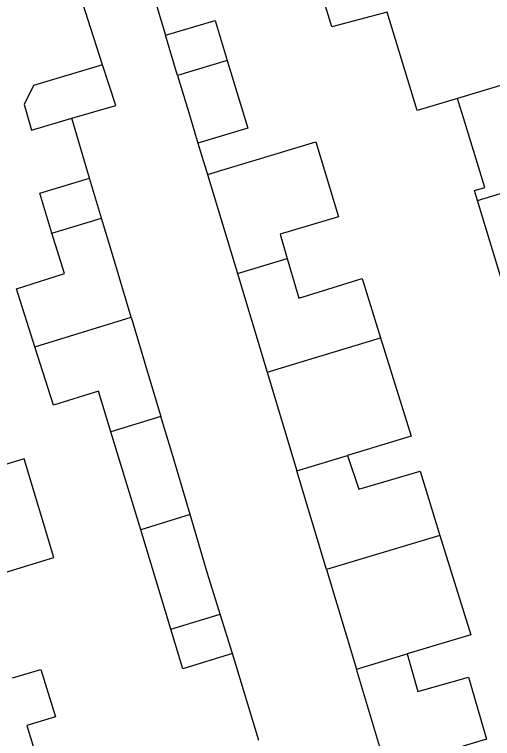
# Model space of a CAD drawing. Extents: x 157767 to 159171, y 387842 to 389425.
# Drawn here: x 158517.47 to 158542.45, y 388427.7 to 388465.56 of the extents above; entities that cross this region are included whole.
import ezdxf

# ---------------------------------------------------------------- set-up
doc = ezdxf.new("R2010")
doc.units = 0
for name, color, linetype in [('IMGEO_Muur', 7, 'Continuous'), ('IMGEO_Pand', 7, 'Continuous'), ('IMGEO_Rijbaan_lokaal_open', 7, 'Continuous'), ('IMGEO_Voetpad_open', 7, 'Continuous')]:
    doc.layers.add(name, color=color, linetype=linetype)

msp = doc.modelspace()

# ---------------------------------------------------------------- linework, layer by layer
at = {"layer": 'IMGEO_Muur'}
msp.add_arc((158492.66, 388526.252), 64.944, 284.20516, 295.44312, dxfattribs=at)
at = {"layer": 'IMGEO_Pand'}
for points in [[(158536.946, 388465.685), (158534.047, 388464.907), (158532.639, 388469.539), (158531.216, 388474.217)], [(158540.626, 388461.165), (158538.514, 388460.528), (158536.946, 388465.685)], [(158525.36, 388464.466), (158527.952, 388465.241), (158528.585, 388463.15)], [(158525.991, 388462.364), (158525.36, 388464.466)], [(158528.585, 388463.15), (158525.991, 388462.364)], [(158528.585, 388463.15), (158529.208, 388461.093), (158529.658, 388459.607), (158527.054, 388458.825)], [(158522.073, 388462.924), (158518.462, 388461.85), (158517.967, 388460.855), (158518.362, 388459.51), (158520.458, 388460.127)], [(158520.458, 388460.127), (158522.758, 388460.803), (158522.073, 388462.924)], [(158546.683, 388462.994), (158540.626, 388461.165)], [(158525.991, 388462.364), (158526.61, 388460.301), (158527.054, 388458.825)], [(158541.667, 388455.832), (158541.509, 388456.352), (158542.041, 388456.515), (158540.934, 388460.152), (158540.677, 388460.997), (158540.626, 388461.165)], [(158541.667, 388455.832), (158553.979, 388459.57)], [(158527.556, 388457.187), (158533.214, 388458.893), (158534.393, 388454.985), (158531.345, 388454.066), (158531.72, 388452.802)], [(158519.428, 388454.125), (158518.786, 388456.21), (158521.38, 388456.993)], [(158522.009, 388454.912), (158521.38, 388456.993)], [(158527.556, 388457.187), (158529.117, 388452.011)], [(158544.227, 388450.972), (158543.237, 388450.673), (158541.667, 388455.832)], [(158519.428, 388454.125), (158522.009, 388454.912)], [(158523.559, 388449.727), (158522.638, 388452.828), (158522.009, 388454.912)], [(158518.538, 388448.177), (158517.57, 388451.21), (158520.079, 388452.011), (158519.428, 388454.125)], [(158529.117, 388452.011), (158531.72, 388452.802)], [(158531.72, 388452.802), (158532.335, 388450.732), (158535.635, 388451.755), (158536.597, 388448.652)], [(158529.117, 388452.011), (158530.669, 388446.852)], [(158518.538, 388448.177), (158523.559, 388449.727)], [(158523.559, 388449.727), (158524.465, 388446.675), (158525.119, 388444.54)], [(158530.669, 388446.852), (158536.597, 388448.652)], [(158536.597, 388448.652), (158538.191, 388443.508), (158534.872, 388442.504)], [(158522.503, 388443.745), (158521.854, 388445.86), (158519.511, 388445.129), (158518.538, 388448.177)], [(158530.669, 388446.852), (158532.217, 388441.701)], [(158525.119, 388444.54), (158522.503, 388443.745)], [(158526.646, 388439.418), (158525.749, 388442.482), (158525.119, 388444.54)], [(158524.064, 388438.612), (158522.503, 388443.745)], [(158515.806, 388436.036), (158519.532, 388437.162), (158517.969, 388442.325), (158514.242, 388441.201)], [(158532.217, 388441.701), (158534.872, 388442.504)], [(158534.872, 388442.504), (158535.464, 388440.741), (158538.66, 388441.68), (158539.699, 388438.324)], [(158533.769, 388436.531), (158532.217, 388441.701)], [(158526.646, 388439.418), (158524.064, 388438.612)], [(158528.221, 388434.205), (158527.552, 388436.326), (158526.646, 388439.418)], [(158525.635, 388433.417), (158524.064, 388438.612)], [(158539.699, 388438.324), (158533.769, 388436.531)], [(158539.699, 388438.324), (158541.311, 388433.117), (158537.993, 388432.125)], [(158533.769, 388436.531), (158535.334, 388431.321)], [(158525.635, 388433.417), (158528.221, 388434.205)], [(158528.867, 388432.156), (158528.221, 388434.205)], [(158528.867, 388432.156), (158526.259, 388431.348), (158525.635, 388433.417)], [(158535.334, 388431.321), (158537.993, 388432.125)], [(158537.993, 388432.125), (158538.549, 388430.159), (158541.196, 388430.907), (158542.133, 388427.673), (158536.902, 388426.102)], [(158517.367, 388430.87), (158518.851, 388431.319), (158519.605, 388428.829), (158518.12, 388428.379), (158518.928, 388425.704)], [(158536.902, 388426.102), (158535.334, 388431.321)]]:
    msp.add_lwpolyline(points, dxfattribs=at)
at = {"layer": 'IMGEO_Rijbaan_lokaal_open'}
for points in [[(158523.9, 388469.331), (158525.36, 388464.466)], [(158522.073, 388462.924), (158520.561, 388467.607)], [(158521.38, 388456.993), (158520.458, 388460.127)], [(158527.054, 388458.825), (158527.556, 388457.187)], [(158530.236, 388427.595), (158528.867, 388432.156)]]:
    msp.add_lwpolyline(points, dxfattribs=at)
at = {"layer": 'IMGEO_Voetpad_open'}
msp.add_arc((158492.66, 388526.252), 64.944, 284.20516, 295.44312, dxfattribs=at)

doc.saveas('drawing.dxf')
